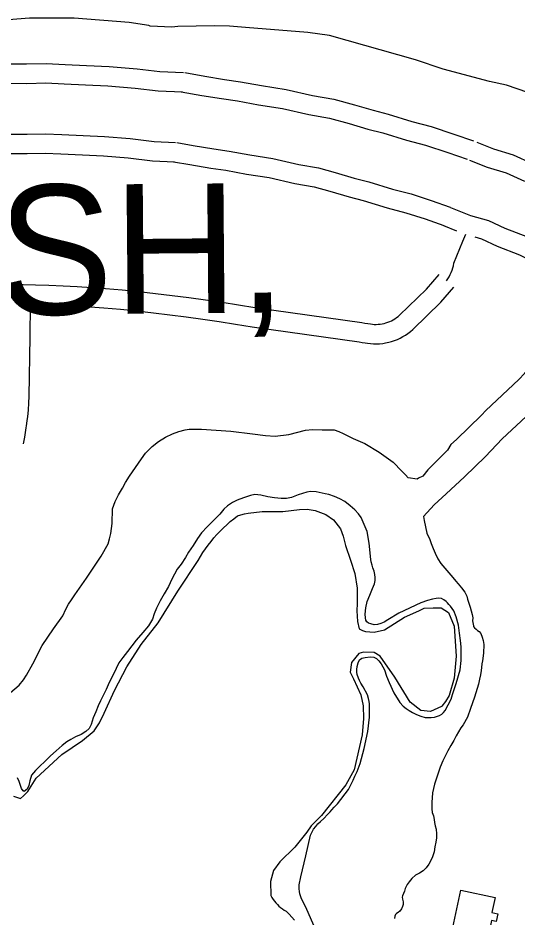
# Model space of a CAD drawing. Extents: x 3704301 to 3742427, y 506229 to 532009.
# Drawn here: x 3717011 to 3717782, y 514658 to 516047 of the extents above; entities that cross this region are included whole.
import ezdxf

# ---------------------------------------------------------------- set-up
doc = ezdxf.new("R2010")
doc.units = 0
for name, color, linetype in [('V-BLDG-OTLN', 7, 'Continuous'), ('V-ROAD-CNTR', 7, 'Continuous'), ('V-SITE-OTLN', 7, 'Continuous'), ('V-SITE-VEGE', 7, 'Continuous'), ('V-TOPO-GNAM-IDEN', 7, 'Continuous'), ('V-TOPO-SHOR', 7, 'Continuous')]:
    doc.layers.add(name, color=color, linetype=linetype)

msp = doc.modelspace()

# ---------------------------------------------------------------- linework, layer by layer
at = {"layer": 'V-BLDG-OTLN'}
msp.add_lwpolyline([(3717681.3, 514643.5), (3717693.9, 514701.2), (3717746.8, 514689.7), (3717741.7, 514666.4), (3717750.8, 514664.5), (3717748.2, 514652.7), (3717741.4, 514654.2), (3717736.4, 514631.5)], close=True, dxfattribs=at)
at = {"layer": 'V-ROAD-CNTR'}
for points in [[(3716996, 515976.2), (3717024, 515975.9), (3717054, 515976.7), (3717083.5, 515975.3), (3717116.6, 515973.7), (3717151.2, 515972.1), (3717194.5, 515968.6), (3717229.5, 515964.5), (3717266, 515962.8)], [(3717267.9, 515962.5), (3717299.2, 515956.9), (3717329.2, 515952.1), (3717354.1, 515948.4), (3717386.5, 515942.4), (3717424.6, 515936.4), (3717465, 515927.1), (3717497.7, 515921.7), (3717529.9, 515912.8), (3717558.4, 515904.4), (3717581.6, 515898.4), (3717618.1, 515886.9), (3717647.9, 515879.4), (3717683.2, 515867.7), (3717713.3, 515857.1)], [(3716996.2, 515946.2), (3717024.2, 515945.9), (3717053.7, 515946.7), (3717082, 515945.3), (3717115.1, 515943.8), (3717149.3, 515942.1), (3717191.5, 515938.7), (3717227.1, 515934.6), (3717264.6, 515932.8)], [(3717262.6, 515933), (3717294.2, 515927.3), (3717324.6, 515922.4), (3717349.2, 515918.8), (3717381.5, 515912.8), (3717418.9, 515907), (3717459.2, 515897.7), (3717491.2, 515892.3), (3717521.7, 515884), (3717550.4, 515875.5), (3717573.3, 515869.6), (3717609.9, 515858.1), (3717639.5, 515850.5), (3717673.6, 515839.3), (3717703.4, 515828.8)], [(3716996.7, 515867.8), (3717024.9, 515867.5), (3717052.9, 515868.2), (3717078.3, 515867), (3717111.4, 515865.5), (3717144.3, 515863.9), (3717183.8, 515860.7), (3717220.7, 515856.4), (3717253.8, 515854.8)], [(3717255.7, 515854.6), (3717281, 515850.1), (3717312.7, 515845), (3717336.3, 515841.5), (3717368.2, 515835.6), (3717404.1, 515830), (3717443.9, 515820.8), (3717474.3, 515815.7), (3717500.2, 515808.6), (3717529.5, 515799.9), (3717551.7, 515794.2), (3717588.5, 515782.6), (3717617.5, 515775.3), (3717648.3, 515765.1), (3717677.5, 515754.8)], [(3717718.7, 515855.1), (3717744.4, 515844.7), (3717774.4, 515835.9), (3717803.9, 515822.4)], [(3716996.9, 515837.8), (3717025.1, 515837.5), (3717052.6, 515838.2), (3717076.9, 515837.1), (3717110, 515835.5), (3717142.4, 515834), (3717180.8, 515830.9), (3717218.2, 515826.5), (3717252.4, 515824.9)], [(3717250.4, 515825.1), (3717276, 515820.5), (3717308.1, 515815.3), (3717331.4, 515811.9), (3717363.2, 515806), (3717398.4, 515800.5), (3717438, 515791.4), (3717467.8, 515786.4), (3717492, 515779.7), (3717521.5, 515771), (3717543.4, 515765.3), (3717580.3, 515753.7), (3717609.1, 515746.4), (3717638.6, 515736.7), (3717667.5, 515726.5)], [(3717707.4, 515827.3), (3717734.5, 515816.4), (3717763.9, 515807.7), (3717792.2, 515794.8)], [(3717678.1, 515754.6), (3717708.7, 515742.2), (3717736.4, 515734.1), (3717761.6, 515722.6), (3717796.6, 515708.9)], [(3717666.9, 515726.8), (3717687.2, 515718.5)], [(3717671.7, 515641.4), (3717673.9, 515644.4), (3717675.8, 515647.5), (3717677.6, 515650.8), (3717679.1, 515654.1), (3717680.5, 515657.6), (3717681.6, 515661.1), (3717682.4, 515664.6), (3717683.1, 515668.3), (3717696.8, 515702.4), (3717701.4, 515713.1)], [(3717715.7, 515708.9), (3717725.9, 515705.9), (3717749.9, 515694.9), (3717784.6, 515681.4), (3717822.6, 515662.9), (3717857.6, 515647.8), (3717890.4, 515631.1), (3717920.4, 515618.8), (3717951.6, 515603.1), (3717989.8, 515579.3)], [(3717017, 515635.8), (3717058.5, 515634.5), (3717080.3, 515633.6), (3717102.1, 515632.5), (3717123.9, 515631.1), (3717145.8, 515629.6), (3717171.6, 515627.2), (3717197.3, 515624.6), (3717223, 515621.8), (3717248.7, 515618.7), (3717274.3, 515615.4), (3717299.9, 515611.9), (3717325.5, 515608.2), (3717351, 515604.2), (3717376.3, 515600), (3717541.3, 515576.7), (3717545.7, 515576), (3717550.5, 515575.4), (3717554.4, 515574.7), (3717557.4, 515574.3), (3717560.4, 515574.1), (3717563.5, 515574), (3717566.5, 515574.2), (3717569.5, 515574.5), (3717572.5, 515574.9), (3717575.5, 515575.6), (3717578.4, 515576.4), (3717581.3, 515577.3), (3717584.1, 515578.4), (3717586.8, 515579.7), (3717589.5, 515581.1), (3717592.1, 515582.7), (3717594.6, 515584.5), (3717597, 515586.3), (3717599.3, 515588.3), (3717641, 515628.6), (3717660.3, 515651.2)], [(3716992.9, 515635.8), (3717018.9, 515635.6)], [(3717030.2, 515605.3), (3717057.4, 515604.5), (3717078.9, 515603.6), (3717100.4, 515602.5), (3717121.9, 515601.2), (3717143.3, 515599.7), (3717168.7, 515597.3), (3717194.2, 515594.8), (3717219.6, 515592), (3717245, 515589), (3717270.4, 515585.7), (3717295.7, 515582.2), (3717321, 515578.5), (3717346.3, 515574.6), (3717371.8, 515570.4), (3717536.8, 515547), (3717541.6, 515546.2), (3717546.1, 515545.7), (3717549.8, 515545), (3717554.4, 515544.4), (3717559.2, 515544.1), (3717563.9, 515544), (3717568.6, 515544.2), (3717573.3, 515544.7), (3717577.9, 515545.4), (3717582.6, 515546.4), (3717587.1, 515547.6), (3717591.6, 515549.1), (3717596, 515550.9), (3717600.3, 515552.9), (3717604.4, 515555.1), (3717608.5, 515557.6), (3717612.3, 515560.2), (3717616.1, 515563.1), (3717619.6, 515566.2), (3717662.9, 515608.1), (3717683.1, 515631.7)], [(3717019.2, 515389.9), (3717021.2, 515400.2), (3717023, 515410.6), (3717024.5, 515421.1), (3717025.1, 515425.9), (3717025.8, 515431.6), (3717026.9, 515442.2), (3717027.6, 515452.7), (3717028.2, 515463.4), (3717029.4, 515555), (3717030.2, 515605.3)]]:
    msp.add_lwpolyline(points, dxfattribs=at)
at = {"layer": 'V-SITE-OTLN'}
for points in [[(3717004, 514846.2), (3717014.4, 514842.4), (3717019.3, 514846.5), (3717026.1, 514853.5), (3717038.5, 514873.9), (3717078.3, 514910.5), (3717110, 514931.7), (3717128, 514946.8), (3717136.7, 514959.3), (3717143.8, 514974.2), (3717159.5, 515008.9), (3717178.6, 515045.7), (3717200.7, 515080), (3717226.8, 515113.5), (3717257.5, 515162.3), (3717288.5, 515209.6), (3717292.2, 515215.8), (3717296, 515221.8), (3717300, 515227.6), (3717304.1, 515233.4), (3717308.5, 515239), (3717313, 515244.5), (3717317.7, 515249.8), (3717322.5, 515255), (3717327.6, 515260.1), (3717332.7, 515264.9), (3717338.1, 515269.7), (3717343.5, 515274.2), (3717349.1, 515278.6), (3717354.6, 515280.2), (3717360, 515281.6), (3717365.6, 515282.9), (3717387.2, 515285.2), (3717419.3, 515285.2), (3717444.8, 515288.6), (3717456.6, 515288.8), (3717469, 515287), (3717485.4, 515280.9), (3717497.3, 515272.2), (3717508.4, 515258.6), (3717512.5, 515247.3), (3717516.2, 515233.1), (3717523.5, 515210.1), (3717530.2, 515189.5), (3717534, 515166.9), (3717533.9, 515143.2), (3717533.6, 515131.9), (3717534.4, 515115.6), (3717537, 515104.3), (3717542, 515101.5), (3717546.9, 515100.1), (3717560.3, 515099.3), (3717576, 515102.5), (3717607.2, 515122.2), (3717629.2, 515132), (3717637.5, 515136), (3717651.3, 515136.8), (3717663.6, 515136.5), (3717674.6, 515129.3), (3717683.8, 515108.2), (3717686.5, 515061.9), (3717683.6, 515027.9), (3717675.7, 515001.6), (3717670.4, 514992.2), (3717664.6, 514984.7), (3717664.2, 514984.2), (3717647, 514976.5), (3717632.2, 514978.3), (3717615.7, 514991.3), (3717592, 515029.8), (3717569.3, 515062), (3717560.3, 515067.8), (3717543.5, 515068.5), (3717536.7, 515066.4), (3717525.1, 515052.4), (3717523.3, 515037.6), (3717528.4, 515027.3), (3717539.7, 515002.4), (3717543.4, 514985.2), (3717543.7, 514966), (3717541.7, 514940.8)], [(3717541.7, 514940.8), (3717529.2, 514886.9), (3717516.3, 514863.5), (3717478.7, 514816.1), (3717463.2, 514800.1), (3717456.4, 514790.6), (3717437.6, 514767.6), (3717414.8, 514744.6), (3717404.7, 514731.1), (3717400.5, 514714.3), (3717400.8, 514692.7), (3717402.4, 514689.7), (3717404.3, 514686.8), (3717406.3, 514684), (3717408.4, 514681.4), (3717410.8, 514678.9), (3717413.3, 514676.5), (3717415.9, 514674.3), (3717418.7, 514672.3), (3717421.5, 514670.4), (3717424.5, 514668.7), (3717428.9, 514664.2), (3717433.1, 514659.5), (3717437.2, 514654.7)]]:
    msp.add_lwpolyline(points, dxfattribs=at)
at = {"layer": 'V-SITE-VEGE'}
msp.add_lwpolyline([(3717848.3, 515914.2), (3717764.3, 515943.1), (3717738.1, 515948.9), (3717666.8, 515967.6), (3717623.7, 515982.5), (3717491.5, 516020), (3717458, 516024.6), (3717361.9, 516032.4), (3717336.8, 516034.1), (3717313.8, 516034.8), (3717257.4, 516033.8), (3717248.1, 516032.6), (3717214.6, 516034.1), (3717212.5, 516035.1), (3717182.2, 516039.9), (3717097.5, 516046.8), (3717028.6, 516046.7), (3716930.6, 516038.8)], dxfattribs=at)
at = {"layer": 'V-TOPO-SHOR'}
for points in [[(3717899, 515587), (3717843.5, 515542.7), (3717792, 515498.5), (3717783.3, 515488.9), (3717732.6, 515441.2), (3717725.9, 515433.7), (3717687.2, 515396.4), (3717678.5, 515388.8), (3717673.2, 515379.9), (3717643.2, 515349.6), (3717635.2, 515340), (3717628.5, 515336.5), (3717626.5, 515335.1), (3717612.6, 515337.2)], [(3717927.8, 515569.9), (3717897.9, 515534.9), (3717872.6, 515506.6), (3717827.8, 515464.5), (3717794.5, 515432.1), (3717757.7, 515397.6), (3717731.7, 515370.1), (3717699.7, 515339), (3717671, 515312.8), (3717652.9, 515295.5), (3717636.2, 515277.6)], [(3716992.6, 515000.6), (3717012.4, 515017.3), (3717019.4, 515025.7), (3717023.6, 515032.9), (3717033.4, 515050.3), (3717047.9, 515078.3), (3717065.6, 515104.3), (3717079.8, 515124.1), (3717084.5, 515134.5), (3717088.8, 515142.1), (3717093.3, 515149), (3717098.4, 515156.7), (3717116.4, 515182.5), (3717139, 515216.6), (3717150, 515235.4), (3717151.8, 515243), (3717153.9, 515251.6), (3717155.8, 515266.8), (3717156.6, 515289.2), (3717160.5, 515300.9), (3717165.9, 515311.2), (3717171.7, 515321.1), (3717176.8, 515329.9), (3717182.9, 515339.6), (3717192.2, 515353), (3717201.2, 515366.6), (3717207.6, 515375.3), (3717217.9, 515385.4), (3717227.4, 515393.4), (3717238.2, 515399.9), (3717249.1, 515405.1), (3717258.7, 515409), (3717268.8, 515411.5), (3717275, 515412.5), (3717294, 515412.4), (3717339, 515409.2), (3717372.6, 515405.1), (3717392.3, 515402.5), (3717407.7, 515401.7), (3717428.6, 515404.2), (3717454.2, 515410.8), (3717464.8, 515412), (3717480.1, 515411.5), (3717495.4, 515411.1), (3717498.4, 515411.1), (3717505.9, 515408.5), (3717512.3, 515405.5), (3717518.6, 515402.4), (3717527.9, 515398.2), (3717545.9, 515390.1), (3717567.7, 515376.7), (3717589.4, 515361.3), (3717603.1, 515347.7), (3717608.7, 515341.7), (3717612.6, 515337.2)], [(3717679.2, 514995.8), (3717681.1, 515002.7), (3717686.9, 515020), (3717692.8, 515040.8), (3717694.4, 515055.4), (3717694.4, 515076.3), (3717693.2, 515086.4), (3717691.8, 515097.7), (3717690.5, 515109.9), (3717686.7, 515123), (3717683, 515131.8), (3717677.8, 515139.3), (3717675.4, 515141.9), (3717673.2, 515144.4), (3717671.2, 515146.4), (3717667.8, 515149.1), (3717663.9, 515151.2), (3717660.1, 515151.5), (3717655.7, 515151.1), (3717650.4, 515150.1), (3717642.3, 515148), (3717632.1, 515144.4), (3717598.1, 515128.5), (3717581.4, 515118.3), (3717575.4, 515114.7), (3717570.7, 515112.6), (3717565.4, 515111.1), (3717560.4, 515110.4), (3717554.8, 515112), (3717551.3, 515113.2), (3717548.9, 515115), (3717547.4, 515117.8), (3717546.6, 515121.1), (3717546.3, 515127.1), (3717547.4, 515136.7), (3717549.6, 515146.3), (3717553.4, 515156.4), (3717557.6, 515166.5), (3717560.7, 515173.7), (3717561.6, 515178.9), (3717561.8, 515183.3), (3717561.3, 515188.3), (3717560, 515193.3), (3717558.3, 515198.6), (3717557, 515202.6), (3717555.6, 515207.6), (3717554.9, 515211.3), (3717552.5, 515236.3), (3717549.2, 515254.2), (3717546.4, 515261.8), (3717540.2, 515275.8), (3717535.9, 515281.6), (3717530.1, 515287.7), (3717523.4, 515294), (3717514.9, 515300.6), (3717507.4, 515305.1), (3717499.2, 515308.6), (3717490.4, 515311.5), (3717484.5, 515312.5), (3717470.9, 515315.4), (3717461.9, 515316.1), (3717456.1, 515315.3), (3717449.4, 515313.3), (3717443.1, 515310.9), (3717432.4, 515306.8), (3717424.8, 515305.4), (3717416.7, 515305.4), (3717406.2, 515306.3), (3717395.9, 515307.8), (3717385.1, 515310.4), (3717375.9, 515311.3), (3717369.3, 515309.9), (3717358.4, 515306.6), (3717348.7, 515303), (3717341.4, 515299.4), (3717334.1, 515294), (3717328.3, 515288.9), (3717322.1, 515281.4), (3717316.6, 515275.4), (3717309.5, 515268.7), (3717302.4, 515261.6), (3717293.6, 515252.2), (3717287.8, 515243.5), (3717280.9, 515233), (3717273.8, 515222.5), (3717269.1, 515214.3), (3717262.6, 515204.2), (3717256.5, 515196.1), (3717248.1, 515180.9), (3717242.9, 515169.5), (3717236.1, 515158.2), (3717229.9, 515147.5), (3717224.4, 515136.2), (3717220.8, 515127.2), (3717218, 515119.4), (3717211.9, 515109.1), (3717203.3, 515098.8), (3717192.9, 515086.7), (3717179.9, 515069.3), (3717172.4, 515060.1), (3717166.3, 515052)], [(3717636.2, 515277.6), (3717637.5, 515271.6), (3717641.3, 515252.1), (3717645.9, 515242.1), (3717648.3, 515235.7), (3717651.4, 515228.1), (3717654.1, 515221)], [(3717654.1, 515221), (3717658.5, 515212.3), (3717663, 515205.3), (3717672.1, 515194.3), (3717681.5, 515183.3), (3717686.2, 515177.8), (3717690, 515173.5), (3717695, 515167.7), (3717700.3, 515160.8), (3717703.1, 515154.7), (3717704.3, 515150.1), (3717706.2, 515143.7), (3717708.4, 515137.6), (3717711.5, 515126.3), (3717712.2, 515121.1), (3717712.1, 515116.5), (3717713.4, 515109.1), (3717713.6, 515107.9), (3717715, 515105.9), (3717717.4, 515103.5), (3717719.5, 515101.9), (3717721.9, 515100.3), (3717724.7, 515097.2), (3717726.9, 515091.4), (3717728.3, 515086), (3717729.2, 515080), (3717728.6, 515066.7), (3717727.2, 515055), (3717726.3, 515050.4), (3717725.5, 515044.8), (3717725.2, 515040), (3717724.4, 515033.5), (3717722.9, 515026.6), (3717721, 515018.9), (3717715.1, 514998.9), (3717708.6, 514981.2), (3717704.4, 514968.2), (3717697.7, 514956.3), (3717693.9, 514951.3), (3717690.2, 514945.3), (3717686.7, 514939), (3717683, 514932.1), (3717678.2, 514924.3), (3717673.6, 514915.9), (3717670.1, 514908.7), (3717666.1, 514900.8), (3717661.8, 514890.7), (3717658.4, 514880.1), (3717653.5, 514864.4), (3717650.4, 514851.1), (3717649.1, 514836.3), (3717649.3, 514826.7), (3717649.9, 514821), (3717651.6, 514815.7), (3717652.6, 514810.1), (3717653.5, 514805.2), (3717654.5, 514800.4), (3717655.6, 514795), (3717656.5, 514787.7), (3717656.5, 514781.8), (3717655.5, 514775.2), (3717654, 514767.7), (3717652.5, 514760.3), (3717650.2, 514752.5), (3717647.7, 514746.7), (3717644.3, 514741.2), (3717640.3, 514735.7), (3717636, 514731), (3717630.3, 514727.3), (3717624, 514723.9), (3717618.2, 514719.1), (3717614.1, 514713.9), (3717610.9, 514709.5), (3717608, 514703.6), (3717607, 514699.4), (3717605.4, 514695.9), (3717604.1, 514692.2), (3717603.5, 514690), (3717603.9, 514686.9), (3717604.8, 514683.2), (3717605.1, 514679.1), (3717604.1, 514675.9), (3717602.3, 514672), (3717599.6, 514668.8), (3717597, 514666.7), (3717594.4, 514665.2), (3717593.2, 514663.5), (3717592.2, 514660.7), (3717591.6, 514657.3)], [(3717469.2, 514641.8), (3717456.3, 514671), (3717447.6, 514689.2), (3717445.4, 514695.3), (3717444.8, 514698.8), (3717444.5, 514703.3), (3717444.6, 514709.2), (3717446.8, 514721.6), (3717454.9, 514754), (3717462.1, 514786.1), (3717466.7, 514795.2), (3717470, 514799.4), (3717473.4, 514803.2), (3717477.6, 514807.1), (3717482.4, 514811.6), (3717488.4, 514817.6), (3717492.1, 514821.9), (3717495.1, 514825.1), (3717498.7, 514829), (3717503.5, 514834.1), (3717520.5, 514856.1), (3717524.7, 514864.8), (3717527.8, 514870.8), (3717530.6, 514876.8), (3717534, 514884), (3717538.8, 514896.5), (3717544.7, 514919.6), (3717550.2, 514945.8), (3717552.9, 514968.2), (3717553.1, 514976.9), (3717553.2, 514988.3), (3717552.6, 514992.3), (3717551.5, 514997), (3717549.7, 515002.6), (3717543.1, 515014.7), (3717539.5, 515020.4), (3717537.4, 515024.7), (3717536, 515028.2), (3717533.7, 515033.7), (3717533.3, 515037.2), (3717533.3, 515041.5), (3717534.2, 515046.2), (3717535.4, 515052), (3717537.4, 515056.2), (3717541.3, 515058.8), (3717546.5, 515060), (3717553.8, 515061.1), (3717559.8, 515060.6), (3717563.7, 515058.5), (3717567.2, 515054.9), (3717570.8, 515050.4), (3717575.9, 515041.1), (3717579.3, 515031.2), (3717583.4, 515021.2), (3717590.4, 515005.7), (3717599.8, 514990.5), (3717604.9, 514985), (3717609.4, 514981.2), (3717614, 514978), (3717619.2, 514975), (3717625.5, 514972.3), (3717632.1, 514969.7), (3717638.6, 514967.5), (3717648, 514967.5), (3717653, 514968.1), (3717656.5, 514968.8), (3717661, 514970.4), (3717664.5, 514972.6), (3717667, 514975.1), (3717669.5, 514978.5), (3717679.2, 514995.8)], [(3717166.3, 515052), (3717162, 515043.3), (3717157.5, 515033.4), (3717151.2, 515021.2), (3717146.5, 515010.9), (3717142.2, 515001.2), (3717138, 514993), (3717134.6, 514985.4), (3717131, 514976.2), (3717126.9, 514967.1), (3717123.6, 514956.5), (3717120.7, 514950.3), (3717115.6, 514945.9), (3717108.2, 514941.3), (3717099.6, 514937.4), (3717092.2, 514933.6), (3717086, 514929.8), (3717078.9, 514924.3), (3717069.4, 514915.9), (3717060.9, 514908.2), (3717052, 514899.6), (3717044.3, 514892.3), (3717037.9, 514885.7), (3717031.8, 514878.5), (3717029, 514869.7), (3717027.4, 514862.4), (3717024.8, 514856.7), (3717020.2, 514853.4), (3717018.6, 514854.2), (3717016.3, 514858.1), (3717014.8, 514862.3), (3717012.4, 514868.7), (3717010.1, 514874.5)]]:
    msp.add_lwpolyline(points, dxfattribs=at)

# ---------------------------------------------------------------- texts
at = {"layer": 'V-TOPO-GNAM-IDEN'}
msp.add_text('PARISH,', height=200, rotation=0.4872, dxfattribs=at).set_placement((3716355.4, 515583.3))

doc.saveas('drawing.dxf')
